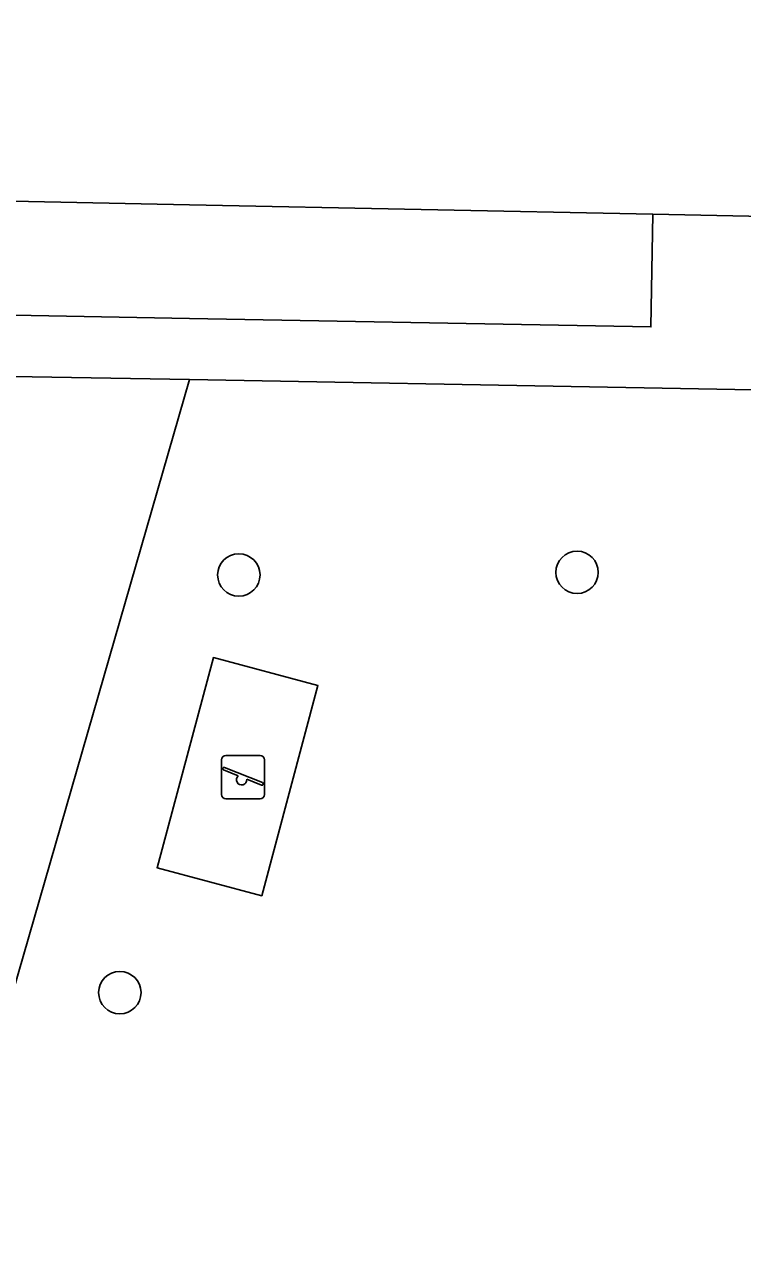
# Model space of a CAD drawing. Extents: x 159817 to 160765, y 380688 to 381638.
# Drawn here: x 160496.2 to 160512.75, y 381285.54 to 381313.83 of the extents above; entities that cross this region are included whole.
import ezdxf

# ---------------------------------------------------------------- set-up
doc = ezdxf.new("R2010")
doc.units = 0
for name, color, linetype in [('IMGEO_Boom', 7, 'Continuous'), ('IMGEO_Erf', 7, 'Continuous'), ('IMGEO_Groenvoorziening', 7, 'Continuous'), ('IMGEO_Pand', 7, 'Continuous'), ('IMGEO_Speelvoorziening', 7, 'Continuous'), ('IMGEO_Terreindeel_open', 7, 'Continuous'), ('IMGEO_Voetpad_open', 7, 'Continuous')]:
    doc.layers.add(name, color=color, linetype=linetype)

msp = doc.modelspace()

# ---------------------------------------------------------------- linework, layer by layer
at = {"layer": 'IMGEO_Boom'}
for centre in [(160501.138, 381301.141), (160508.935, 381301.201), (160498.395, 381291.51)]:
    msp.add_circle(centre, 0.489, dxfattribs=at)
at = {"layer": 'IMGEO_Erf'}
msp.add_lwpolyline([(160490.721, 381309.871), (160490.678, 381307.231), (160500, 381307.058), (160510.638, 381306.86), (160510.68, 381309.458), (160500, 381309.679)], close=True, dxfattribs=at)
at = {"layer": 'IMGEO_Groenvoorziening'}
for points in [[(160483.974, 381267.557), (160489.002, 381267.491), (160500, 381305.644), (160495.007, 381305.733)], [(160520.119, 381305.275), (160500, 381305.644), (160489.002, 381267.491), (160500, 381267.286), (160509.218, 381267.114)], [(160501.666, 381293.745), (160499.256, 381294.389), (160500.551, 381299.234), (160502.961, 381298.59)]]:
    msp.add_lwpolyline(points, close=True, dxfattribs=at)
at = {"layer": 'IMGEO_Pand'}
msp.add_lwpolyline([(160475.988, 381310.175), (160490.721, 381309.871), (160500, 381309.679), (160510.68, 381309.458), (160525.423, 381309.154), (160525.612, 381309.15), (160525.694, 381313.129), (160528.243, 381313.076), (160528.354, 381318.474)], dxfattribs=at)
at = {"layer": 'IMGEO_Speelvoorziening'}
for p, q in [((160500.74, 381296.079), (160500.74, 381296.879)), ((160500.74, 381296.879), (160500.74, 381296.079)), ((160500.84, 381296.979), (160501.63, 381296.979)), ((160501.63, 381296.979), (160500.84, 381296.979)), ((160501.73, 381296.879), (160501.73, 381296.079)), ((160501.73, 381296.079), (160501.73, 381296.879)), ((160501.123, 381296.507), (160500.784, 381296.644)), ((160500.809, 381296.704), (160501.685, 381296.351)), ((160501.661, 381296.291), (160501.321, 381296.428)), ((160501.63, 381295.979), (160500.84, 381295.979)), ((160500.84, 381295.979), (160501.63, 381295.979))]:
    msp.add_line(p, q, dxfattribs=at)
for centre, radius, start, end in [((160500.84, 381296.879), 0.1, 90, 180), ((160500.84, 381296.879), 0.1, 90, 180), ((160501.63, 381296.879), 0.1, 0, 90), ((160501.63, 381296.879), 0.1, 360, 90), ((160500.797, 381296.674), 0.0327, 68.078, 248.078), ((160501.202, 381296.417), 0.12, 130.9928, 5.1632), ((160501.673, 381296.321), 0.0327, 248.078, 68.078), ((160500.84, 381296.079), 0.1, 180, 270), ((160500.84, 381296.079), 0.1, 180, 270), ((160501.63, 381296.079), 0.1, 270, 0), ((160501.63, 381296.079), 0.1, 270, 0)]:
    msp.add_arc(centre, radius, start, end, dxfattribs=at)
at = {"layer": 'IMGEO_Terreindeel_open'}
msp.add_lwpolyline([(160502.961, 381298.59), (160500.551, 381299.234), (160499.256, 381294.389), (160501.666, 381293.745)], close=True, dxfattribs=at)
at = {"layer": 'IMGEO_Voetpad_open'}
for points in [[(160525.612, 381309.15), (160525.423, 381309.154), (160510.68, 381309.458), (160510.638, 381306.86), (160500, 381307.058), (160490.678, 381307.231), (160490.721, 381309.871), (160475.988, 381310.175), (160475.994, 381310.474), (160474.481, 381309.426), (160475.055, 381309.257), (160472.049, 381299.054), (160474.287, 381298.407), (160469.866, 381283.045), (160467.531, 381283.72), (160466.05, 381278.695), (160461.785, 381279.952), (160461.03, 381277.392), (160460.732, 381274.073), (160460.37, 381268.135), (160460.254, 381263.945), (160500, 381263.278), (160512.258, 381263.072)], [(160476.423, 381300.153), (160478.087, 381305.892), (160489.178, 381305.699), (160494.175, 381305.598), (160494.378, 381305.749), (160495.007, 381305.733), (160500, 381305.644), (160520.119, 381305.275), (160509.218, 381267.114), (160500, 381267.286), (160489.002, 381267.491), (160483.974, 381267.557), (160483.356, 381267.575), (160483.218, 381267.737), (160478.242, 381267.82), (160467.154, 381268.016), (160469.897, 381277.565)]]:
    msp.add_lwpolyline(points, close=True, dxfattribs=at)

doc.saveas('drawing.dxf')
